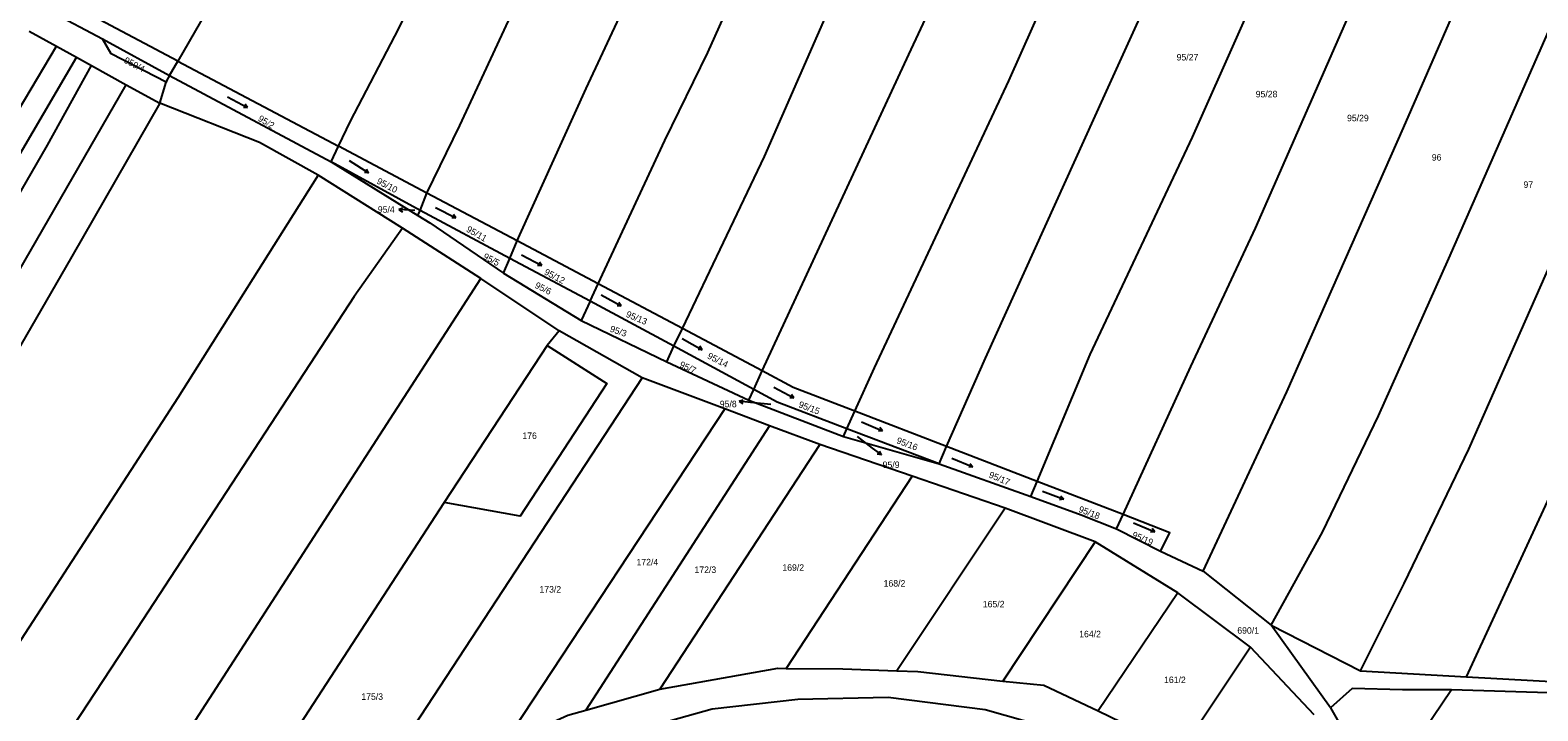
# Model space of a CAD drawing. Extents: x -7483133 to -743907, y -11317770 to -1129777.
# Drawn here: x -746732.1 to -746337, y -1131551.4 to -1131372.8 of the extents above; entities that cross this region are included whole.
import ezdxf

# ---------------------------------------------------------------- set-up
doc = ezdxf.new("R2010")
doc.units = 0
for name, color, linetype in [('Hranice parcel', 7, 'Continuous'), ('Parcelní čísla', 7, 'Continuous'), ('Pop  PČ popisy', 7, 'Continuous'), ('Značky kultur', 7, 'Continuous')]:
    doc.layers.add(name, color=color, linetype=linetype)

msp = doc.modelspace()

# ---------------------------------------------------------------- linework, layer by layer
at = {"layer": 'Hranice parcel'}
for p, q in [((-746693.38, -1131380.95), (-746716.79, -1131368.55)), ((-746732.32, -1131373.1), (-746725.23, -1131377.02)), ((-746725.23, -1131377.02), (-746719.96, -1131379.93)), ((-746713.13, -1131375.09), (-746695.57, -1131384.74)), ((-746719.96, -1131379.93), (-746716.03, -1131382.11)), ((-746695.57, -1131384.74), (-746693.38, -1131380.95)), ((-746695.57, -1131384.74), (-746693.38, -1131380.95)), ((-746693.38, -1131380.95), (-746651.29, -1131403.28)), ((-746716.03, -1131382.11), (-746706.95, -1131387.13)), ((-746695.57, -1131384.74), (-746653.24, -1131407.37)), ((-746706.95, -1131387.13), (-746698.14, -1131392)), ((-746698.14, -1131392), (-746696.44, -1131386.49)), ((-746698.14, -1131392), (-746696.44, -1131386.49)), ((-746653.24, -1131407.37), (-746651.29, -1131403.28)), ((-746628.09, -1131415.58), (-746651.29, -1131403.28)), ((-746629.9, -1131420.11), (-746653.24, -1131407.37)), ((-746653.24, -1131407.37), (-746630.51, -1131421.39)), ((-746634.47, -1131424.8), (-746656.6, -1131410.85)), ((-746629.9, -1131420.11), (-746628.09, -1131415.58)), ((-746604.44, -1131428.12), (-746628.09, -1131415.58)), ((-746630.51, -1131421.39), (-746629.9, -1131420.11)), ((-746606.35, -1131432.7), (-746629.9, -1131420.11)), ((-746613.96, -1131437.96), (-746634.47, -1131424.8)), ((-746606.35, -1131432.7), (-746604.44, -1131428.12)), ((-746583.2, -1131439.38), (-746604.44, -1131428.12)), ((-746608.05, -1131436.52), (-746606.35, -1131432.7)), ((-746585.32, -1131443.94), (-746606.35, -1131432.7)), ((-746608.05, -1131436.52), (-746587.65, -1131448.97)), ((-746593.49, -1131451.66), (-746613.96, -1131437.96)), ((-746585.32, -1131443.94), (-746583.2, -1131439.38)), ((-746561.09, -1131451.11), (-746583.2, -1131439.38)), ((-746585.32, -1131443.94), (-746587.65, -1131448.97)), ((-746563.37, -1131455.67), (-746585.32, -1131443.94)), ((-746593.49, -1131451.66), (-746596.57, -1131455.55)), ((-746571.68, -1131464), (-746593.49, -1131451.66)), ((-746587.65, -1131448.97), (-746565.25, -1131459.83)), ((-746563.37, -1131455.67), (-746561.09, -1131451.11)), ((-746540.23, -1131462.22), (-746561.09, -1131451.11)), ((-746596.57, -1131455.55), (-746623.57, -1131496.7)), ((-746565.25, -1131459.83), (-746563.37, -1131455.67)), ((-746542.47, -1131467.06), (-746563.37, -1131455.67)), ((-746565.25, -1131459.83), (-746543.78, -1131469.9)), ((-746571.68, -1131464), (-746656.95, -1131594.27)), ((-746550.07, -1131472.15), (-746571.68, -1131464)), ((-746542.47, -1131467.06), (-746540.23, -1131462.22)), ((-746543.78, -1131469.9), (-746542.47, -1131467.06)), ((-746550.07, -1131472.15), (-746607.99, -1131560.1)), ((-746538.33, -1131476.58), (-746550.07, -1131472.15)), ((-746543.78, -1131469.9), (-746518.97, -1131479.42)), ((-746518.04, -1131477.36), (-746515.96, -1131472.78)), ((-746491.92, -1131482.06), (-746515.96, -1131472.78)), ((-746538.33, -1131476.58), (-746586.48, -1131551.19)), ((-746525.15, -1131481.55), (-746538.33, -1131476.58)), ((-746518.97, -1131479.42), (-746518.04, -1131477.36)), ((-746518.97, -1131479.42), (-746493.89, -1131486.54)), ((-746493.89, -1131486.54), (-746518.04, -1131477.36)), ((-746525.15, -1131481.55), (-746567.04, -1131545.66)), ((-746500.92, -1131489.85), (-746525.15, -1131481.55)), ((-746493.89, -1131486.54), (-746491.92, -1131482.06)), ((-746468.18, -1131491.22), (-746491.92, -1131482.06)), ((-746493.89, -1131486.54), (-746469.83, -1131495.19)), ((-746500.92, -1131489.85), (-746533.99, -1131540.23)), ((-746476.59, -1131498.19), (-746500.92, -1131489.85)), ((-746469.83, -1131495.19), (-746468.18, -1131491.22)), ((-746445.67, -1131499.91), (-746468.18, -1131491.22)), ((-746476.59, -1131498.19), (-746504.91, -1131540.89)), ((-746452.98, -1131507.05), (-746476.59, -1131498.19)), ((-746447.42, -1131503.6), (-746445.67, -1131499.91)), ((-746447.42, -1131503.6), (-746435.81, -1131509.47)), ((-746452.98, -1131507.05), (-746477.2, -1131543.56)), ((-746431.27, -1131520.46), (-746452.98, -1131507.05)), ((-746435.81, -1131509.47), (-746424.65, -1131514.71)), ((-746424.65, -1131514.71), (-746406.87, -1131528.87)), ((-746431.27, -1131520.46), (-746452.15, -1131551.35)), ((-746412.23, -1131534.7), (-746431.27, -1131520.46)), ((-746391.27, -1131550.61), (-746406.87, -1131528.87)), ((-746406.87, -1131528.87), (-746383.44, -1131540.92)), ((-746412.23, -1131534.7), (-746430.43, -1131561.92)), ((-746395.6, -1131552.41), (-746412.23, -1131534.7)), ((-746383.44, -1131540.92), (-746355.61, -1131542.43)), ((-746355.61, -1131542.43), (-746328.65, -1131543.97)), ((-746586.48, -1131551.19), (-746567.04, -1131545.66)), ((-746359.57, -1131545.85), (-746378.21, -1131573.45)), ((-746331.46, -1131546.72), (-746359.57, -1131545.85)), ((-746452.15, -1131551.35), (-746430.43, -1131561.92))]:
    msp.add_line(p, q, dxfattribs=at)
for points in [[(-746602.14, -1131201.52), (-746609.07, -1131214.96), (-746620.38, -1131237.72), (-746625.38, -1131254.67), (-746655.09, -1131305.42), (-746680.29, -1131356.36), (-746687.43, -1131370.65), (-746693.38, -1131380.95)], [(-746602.14, -1131201.52), (-746609.07, -1131214.96), (-746620.38, -1131237.72), (-746625.38, -1131254.67), (-746655.09, -1131305.42), (-746680.29, -1131356.36), (-746687.43, -1131370.65), (-746693.38, -1131380.95)], [(-746651.29, -1131403.28), (-746648.14, -1131396.67), (-746635.44, -1131372.4), (-746611.32, -1131322.45), (-746578.71, -1131253.29), (-746556.74, -1131206.56)], [(-746628.09, -1131415.58), (-746619.46, -1131397.81), (-746589.35, -1131332.87), (-746572.57, -1131296.7), (-746533.7, -1131215.25)], [(-746604.44, -1131428.12), (-746603.76, -1131426.5), (-746586.35, -1131388.11), (-746557.1, -1131325.3), (-746520.06, -1131246.03), (-746509.39, -1131224.25)], [(-746583.2, -1131439.38), (-746565.74, -1131401.78), (-746554.47, -1131378.66), (-746534.21, -1131333.41), (-746485.62, -1131231.14)], [(-746561.09, -1131451.11), (-746539.63, -1131405.92), (-746521.08, -1131363.53), (-746500.25, -1131318.99), (-746484.41, -1131286.87), (-746462.73, -1131237.74)], [(-746540.23, -1131462.22), (-746501.81, -1131379.22), (-746456.29, -1131281.73), (-746440.44, -1131244.89)], [(-746515.96, -1131472.78), (-746510.81, -1131461.44), (-746475.56, -1131386.07), (-746446.52, -1131320.69), (-746416.1, -1131252.46)], [(-746491.92, -1131482.06), (-746481.7, -1131458.87), (-746450.45, -1131389.79), (-746407.71, -1131295.56), (-746391.9, -1131259.94)], [(-746468.18, -1131491.22), (-746454.3, -1131457.87), (-746427.47, -1131400.92), (-746377.88, -1131289.13), (-746368.48, -1131267.37)], [(-746445.67, -1131499.91), (-746427.9, -1131461.01), (-746410.92, -1131424.76), (-746393.65, -1131385.36), (-746360.75, -1131310.12), (-746345.03, -1131274.96)], [(-746424.65, -1131514.71), (-746402.7, -1131467.7), (-746372.16, -1131398.47), (-746333.78, -1131310.4), (-746320.41, -1131282.95)], [(-746406.87, -1131528.87), (-746393.43, -1131504.53), (-746378.73, -1131473.98), (-746360.32, -1131432.73), (-746327.22, -1131357.37), (-746296.56, -1131290.28)], [(-746383.44, -1131540.92), (-746372.02, -1131517.94), (-746355.04, -1131482.69), (-746333.35, -1131433.58), (-746288.12, -1131328.39), (-746273.9, -1131297.53)], [(-746355.61, -1131542.43), (-746324.93, -1131475.84), (-746303.11, -1131426.75), (-746270.15, -1131349.38), (-746250.49, -1131305.53)], [(-746834.16, -1131326.07), (-746826.92, -1131333.77), (-746814.45, -1131337.26), (-746805.12, -1131339.87), (-746753.98, -1131354.19), (-746726.64, -1131367.9), (-746713.13, -1131375.09)], [(-746927.75, -1131729.7), (-746911.51, -1131704.41), (-746890.72, -1131669.08), (-746852.43, -1131600.31), (-746825.91, -1131552.9), (-746799.17, -1131506.71), (-746783.9, -1131480.65), (-746743.56, -1131407.78), (-746725.23, -1131377.02)], [(-746696.44, -1131386.49), (-746710.83, -1131379.05), (-746713.13, -1131375.09)], [(-746719.96, -1131379.93), (-746754.34, -1131438.63), (-746789.74, -1131501.01), (-746804.77, -1131526.77), (-746817.08, -1131549.42), (-746845.95, -1131600.18), (-746871.48, -1131645.69), (-746889.1, -1131676.85), (-746895.02, -1131686.35), (-746921.02, -1131728.67)], [(-746914.77, -1131727.71), (-746899.96, -1131704.06), (-746890.46, -1131686.35), (-746873.6, -1131657.79), (-746841.77, -1131601.25), (-746803.56, -1131534.6), (-746785.77, -1131503.44), (-746759.79, -1131458.77), (-746727.58, -1131402.99), (-746716.03, -1131382.11)], [(-746695.57, -1131384.74), (-746696.27, -1131385.95), (-746696.44, -1131386.49)], [(-746695.57, -1131384.74), (-746696.27, -1131385.95), (-746696.44, -1131386.49)], [(-746902.98, -1131725.91), (-746875.56, -1131681.48), (-746856.95, -1131647.82), (-746831.81, -1131603.9), (-746823.76, -1131588.48), (-746792.61, -1131535.89), (-746783.34, -1131518.48), (-746771.27, -1131499.19), (-746735.03, -1131436.04), (-746706.95, -1131387.13)], [(-746698.14, -1131392), (-746721.13, -1131432.18), (-746762.97, -1131504.51), (-746805.6, -1131577.83), (-746835.31, -1131629.56), (-746853.4, -1131661.11), (-746880.17, -1131708.85), (-746891.21, -1131727.46)], [(-746698.14, -1131392), (-746721.13, -1131432.18), (-746762.97, -1131504.51), (-746805.6, -1131577.83), (-746835.31, -1131629.56), (-746853.4, -1131661.11), (-746880.17, -1131708.85), (-746891.21, -1131727.46)], [(-746656.6, -1131410.85), (-746672.02, -1131402.26), (-746698.14, -1131392)], [(-746656.6, -1131410.85), (-746693.42, -1131469.27), (-746783.98, -1131609.01), (-746856.4, -1131721.74)], [(-746634.47, -1131424.8), (-746647.15, -1131442.71), (-746707, -1131534.29), (-746764.83, -1131622.3), (-746823.85, -1131714.89)], [(-746630.51, -1131421.39), (-746627.36, -1131423.33), (-746608.05, -1131436.52)], [(-746784.84, -1131701.9), (-746725.12, -1131609.01), (-746691.43, -1131558.02), (-746613.96, -1131437.96)], [(-746596.57, -1131455.55), (-746581, -1131465.55), (-746603.71, -1131500.27), (-746623.57, -1131496.7)], [(-746515.96, -1131472.78), (-746532.12, -1131466.54), (-746540.23, -1131462.22)], [(-746518.04, -1131477.36), (-746536.28, -1131470.43), (-746542.47, -1131467.06)], [(-746469.83, -1131495.19), (-746456.6, -1131499.95), (-746447.42, -1131503.6)], [(-746623.57, -1131496.7), (-746686.57, -1131593.72), (-746741.92, -1131680.58)], [(-746435.81, -1131509.47), (-746433.39, -1131504.65), (-746445.67, -1131499.91)], [(-746567.04, -1131545.66), (-746536.15, -1131540.21), (-746533.99, -1131540.23)], [(-746533.99, -1131540.23), (-746519.08, -1131540.36), (-746504.91, -1131540.89)], [(-746504.91, -1131540.89), (-746499.43, -1131541.1), (-746477.2, -1131543.56)], [(-746477.2, -1131543.56), (-746466.43, -1131544.63), (-746452.15, -1131551.35)], [(-746359.57, -1131545.85), (-746372.46, -1131545.89), (-746385.61, -1131545.48), (-746391.27, -1131550.61)], [(-746364.99, -1131618.82), (-746374.76, -1131611.53), (-746395.68, -1131598.02), (-746433.97, -1131568.23), (-746456.84, -1131558.16), (-746481.84, -1131551.09), (-746507.19, -1131547.87), (-746530.93, -1131548.41), (-746553.33, -1131550.96), (-746595.82, -1131562.87), (-746618.92, -1131574.71), (-746632.57, -1131585.95), (-746641.16, -1131593.8), (-746662.1, -1131615.23), (-746706.68, -1131661.84), (-746734.45, -1131685.19), (-746763.22, -1131703.17), (-746791.81, -1131716.66), (-746820.51, -1131725.51), (-746870.19, -1131733.65)], [(-746607.99, -1131560.1), (-746591.18, -1131552.52), (-746586.48, -1131551.19)], [(-746391.27, -1131550.61), (-746382.35, -1131566.17), (-746378.21, -1131573.45)]]:
    msp.add_lwpolyline(points, dxfattribs=at)
at = {"layer": 'Pop  PČ popisy'}
for p, q in [((-746635.5, -1131419.86), (-746634.47, -1131419.43)), ((-746632.51, -1131420.07), (-746635.5, -1131419.86)), ((-746635.5, -1131419.86), (-746634.54, -1131420.43)), ((-746631.28, -1131420.15), (-746632.51, -1131420.07)), ((-746546.29, -1131470.16), (-746545.24, -1131469.76)), ((-746543.3, -1131470.47), (-746546.29, -1131470.16)), ((-746546.29, -1131470.16), (-746545.34, -1131470.76)), ((-746537.97, -1131471), (-746543.3, -1131470.47)), ((-746515.35, -1131479.44), (-746511.41, -1131482.43)), ((-746511.41, -1131482.43), (-746509.01, -1131484.24)), ((-746509.01, -1131484.24), (-746510.11, -1131484.03)), ((-746509.01, -1131484.24), (-746509.51, -1131483.23))]:
    msp.add_line(p, q, dxfattribs=at)
at = {"layer": 'Značky kultur'}
for p, q in [((-746680.39, -1131390.28), (-746675.09, -1131393.09)), ((-746675.09, -1131393.09), (-746676.19, -1131393.08)), ((-746675.09, -1131393.09), (-746675.72, -1131392.19)), ((-746648.46, -1131407.04), (-746643.38, -1131410.22)), ((-746643.38, -1131410.22), (-746643.94, -1131409.27)), ((-746643.38, -1131410.22), (-746644.47, -1131410.12)), ((-746625.86, -1131419.33), (-746620.52, -1131422.06)), ((-746620.52, -1131422.06), (-746621.16, -1131421.17)), ((-746620.52, -1131422.06), (-746621.61, -1131422.06)), ((-746603.3, -1131431.74), (-746598, -1131434.55)), ((-746598, -1131434.55), (-746599.1, -1131434.54)), ((-746598, -1131434.55), (-746598.63, -1131433.65)), ((-746582.41, -1131442.25), (-746577.17, -1131445.16)), ((-746577.17, -1131445.16), (-746577.78, -1131444.25)), ((-746577.17, -1131445.16), (-746578.26, -1131445.12)), ((-746561.2, -1131453.73), (-746555.95, -1131456.64)), ((-746555.95, -1131456.64), (-746557.05, -1131456.6)), ((-746555.95, -1131456.64), (-746556.57, -1131455.73)), ((-746537.22, -1131466.44), (-746531.92, -1131469.25)), ((-746531.92, -1131469.25), (-746532.55, -1131468.35)), ((-746531.92, -1131469.25), (-746533.02, -1131469.24)), ((-746514.23, -1131475.59), (-746508.71, -1131477.94)), ((-746508.71, -1131477.94), (-746509.8, -1131478.02)), ((-746508.71, -1131477.94), (-746509.41, -1131477.09)), ((-746490.58, -1131485.13), (-746485.02, -1131487.38)), ((-746485.02, -1131487.38), (-746486.11, -1131487.48)), ((-746485.02, -1131487.38), (-746485.73, -1131486.55)), ((-746466.81, -1131493.74), (-746461.21, -1131495.89)), ((-746461.21, -1131495.89), (-746462.3, -1131496.01)), ((-746461.21, -1131495.89), (-746461.94, -1131495.07)), ((-746442.89, -1131502.07), (-746437.37, -1131504.42)), ((-746437.37, -1131504.42), (-746438.07, -1131503.57)), ((-746437.37, -1131504.42), (-746438.46, -1131504.5))]:
    msp.add_line(p, q, dxfattribs=at)

# ---------------------------------------------------------------- texts
at = {"layer": 'Parcelní čísla'}
for s, rotation, p in [('959/4', 332, (-746707.66, -1131381.25)), ('95/2', 329, (-746672.53, -1131396.47)), ('95/10', 332, (-746641.42, -1131412.95)), ('95/11', 330, (-746617.95, -1131425.54)), ('95/5', 332, (-746613.54, -1131432.7)), ('95/12', 332, (-746597.55, -1131436.77)), ('95/6', 333, (-746599.97, -1131440.3)), ('95/13', 337, (-746576.09, -1131447.95)), ('95/3', 341, (-746580.29, -1131451.85)), ('95/7', 335, (-746562.08, -1131461.13)), ('95/14', 333, (-746554.78, -1131458.82)), ('95/15', 339, (-746530.87, -1131471.65)), ('95/16', 339, (-746505.2, -1131481.1)), ('95/17', 337, (-746481, -1131490.08)), ('95/18', 339, (-746457.47, -1131499.15)), ('95/19', 337, (-746443.47, -1131505.85))]:
    msp.add_text(s, height=1.7, rotation=rotation, dxfattribs=at).set_placement(p)
for s, p in [('95/27', (-746431.62, -1131380.76)), ('95/28', (-746410.9, -1131390.43)), ('95/29', (-746386.96, -1131396.71)), ('96', (-746364.75, -1131407.04)), ('97', (-746340.72, -1131414.18)), ('95/4', (-746640.98, -1131420.71)), ('95/8', (-746551.35, -1131471.73)), ('176', (-746603.09, -1131480.06)), ('95/9', (-746508.67, -1131487.67)), ('172/4', (-746573.18, -1131513.21)), ('172/3', (-746557.98, -1131515.21)), ('169/2', (-746534.95, -1131514.64)), ('173/2', (-746598.62, -1131520.36)), ('168/2', (-746508.41, -1131518.78)), ('165/2', (-746482.42, -1131524.23)), ('164/2', (-746457.16, -1131532.08)), ('690/1', (-746415.72, -1131531.14)), ('161/2', (-746434.92, -1131544.09)), ('175/3', (-746645.3, -1131548.5))]:
    msp.add_text(s, height=1.7, dxfattribs=at).set_placement(p)

doc.saveas('drawing.dxf')
